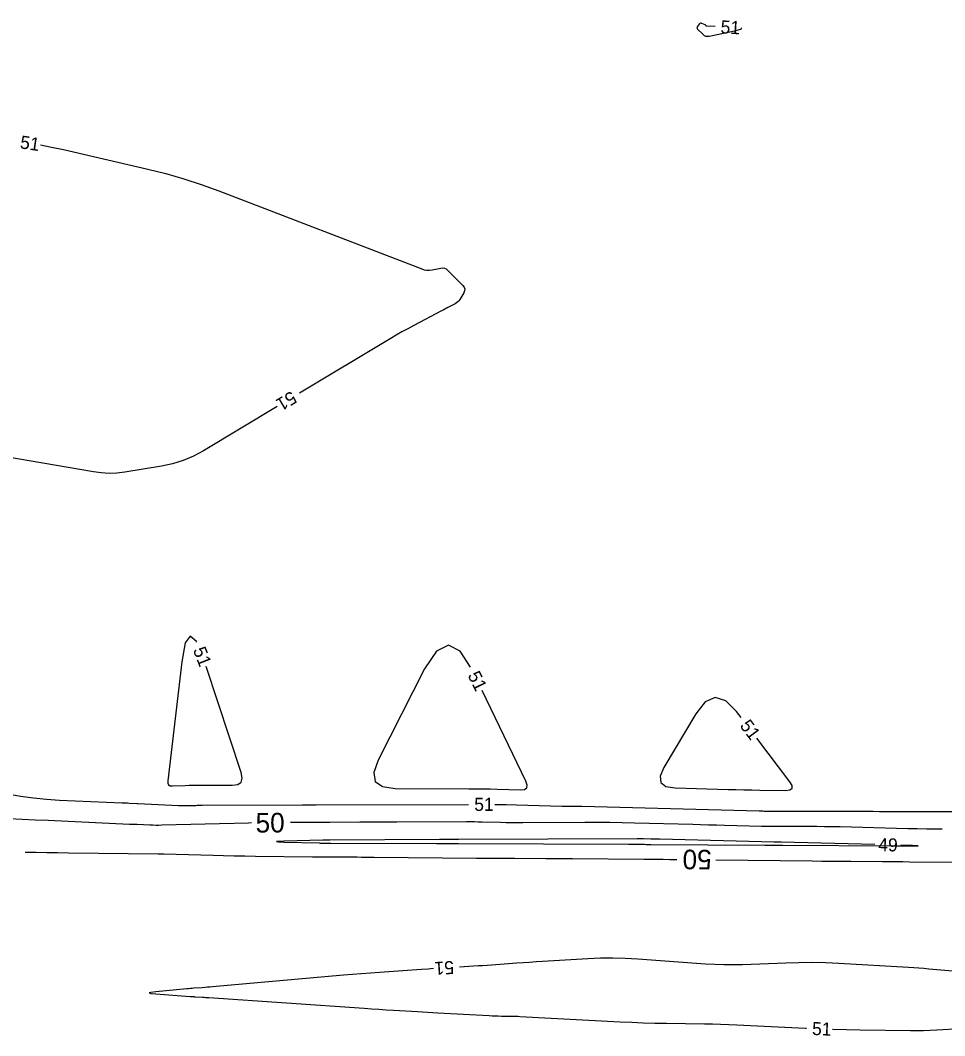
# Model space of a CAD drawing. Extents: x 2384780 to 2405861, y 547869 to 573706.
# Drawn here: x 2396894.9 to 2397036.7, y 553925.5 to 554081.2 of the extents above; entities that cross this region are included whole.
import ezdxf

# ---------------------------------------------------------------- set-up
doc = ezdxf.new("R2010")
doc.units = 0
doc.layers.add('Old_Level_60', color=7, linetype='Continuous')
doc.layers.add('Old_Level_61', color=7, linetype='Continuous')

msp = doc.modelspace()

# ---------------------------------------------------------------- linework, layer by layer
at = {"layer": 'Old_Level_60'}
for points in [[(2397001.4815, 554080.20775), (2397000.237, 554080.2595), (2397000.20025, 554080.26475), (2397000.16725, 554080.27725), (2397000.13775, 554080.29675), (2397000.112, 554080.3235), (2397000.0335, 554080.4225), (2397000.01575, 554080.44225), (2396999.996, 554080.45925), (2396999.974, 554080.47375), (2396999.95, 554080.48525), (2396999.43275, 554080.69775), (2396999.327, 554080.7255), (2396999.231, 554080.718), (2396999.145, 554080.67475), (2396999.06875, 554080.596), (2396998.761, 554080.17875), (2396998.713, 554080.09075), (2396998.70125, 554080.0055), (2396998.72575, 554079.92275), (2396998.78625, 554079.843)], [(2396998.78625, 554079.843), (2396999.58875, 554079.04225), (2396999.80425, 554078.87025), (2397000.03925, 554078.7645), (2397000.294, 554078.725), (2397000.5685, 554078.752), (2397004.704, 554079.6255), (2397005.36625, 554079.794), (2397005.58075, 554079.92525), (2397005.46725, 554079.97075)], [(2396897.98575, 554062.05575), (2396899.63625, 554061.7455), (2396901.475, 554061.34775), (2396914.4425, 554058.35725), (2396917.2065, 554057.6685), (2396919.9415, 554056.884), (2396922.647, 554056.00375), (2396925.323, 554055.02775), (2396956.47325, 554043.0445), (2396956.8675, 554042.923), (2396957.26675, 554042.86), (2396957.67075, 554042.85525), (2396958.07975, 554042.90875), (2396959.424, 554043.17925), (2396959.702, 554043.20375), (2396959.95975, 554043.162), (2396960.1975, 554043.05375), (2396960.415, 554042.879), (2396962.7805, 554040.50925), (2396962.97975, 554040.24775), (2396963.0695, 554039.97275), (2396963.0495, 554039.68425), (2396962.92, 554039.382), (2396962.318, 554038.37275), (2396962.17725, 554038.16875), (2396962.013, 554037.9895), (2396961.82525, 554037.83525), (2396961.61425, 554037.7055), (2396960.4845, 554037.111), (2396960.24225, 554036.98375), (2396960.00025, 554036.8565), (2396959.75775, 554036.7295), (2396959.5155, 554036.60275), (2396955.2415, 554034.36775), (2396954.3295, 554033.88225), (2396953.42475, 554033.3835), (2396952.5275, 554032.8715), (2396951.63775, 554032.346), (2396937.73475, 554024)], [(2396934.30525, 554021.94125), (2396922.997, 554015.15275), (2396921.47, 554014.331), (2396919.8865, 554013.66475), (2396918.246, 554013.154), (2396916.54875, 554012.79875), (2396910.91175, 554011.8925), (2396909.70425, 554011.74825), (2396908.497, 554011.7045), (2396907.2905, 554011.761), (2396906.0845, 554011.91775), (2396884.84725, 554015.56175)], [(2396921.92425, 553985.79475), (2396921.88425, 553985.89125), (2396920.941, 553986.7535), (2396920.1915, 553985.718), (2396919.63625, 553982.78475), (2396917.48525, 553964.5635), (2396917.4945, 553964.20175), (2396917.62075, 553963.94825), (2396917.864, 553963.8035), (2396918.224, 553963.767)], [(2396963.9605, 553981.964), (2396962.371, 553984.41725), (2396960.5645, 553985.34925), (2396958.7405, 553984.45225), (2396956.89875, 553981.72625), (2396949.77075, 553967.7025), (2396949.11475, 553965.81725), (2396949.3365, 553964.4685), (2396950.436, 553963.65625), (2396952.413, 553963.38075)], [(2396918.224, 553963.767), (2396920.17725, 553963.85025), (2396920.77525, 553963.87225), (2396921.37325, 553963.88725), (2396921.9715, 553963.89525), (2396922.57, 553963.89625), (2396927.374, 553963.877), (2396928.23425, 553963.9955), (2396928.75575, 553964.35925), (2396928.9385, 553964.96825), (2396928.78275, 553965.82225), (2396923.37525, 553982.06925)], [(2396952.413, 553963.38075), (2396963.6865, 553963.34675), (2396964.77675, 553963.34), (2396965.86675, 553963.32625), (2396966.95675, 553963.30525), (2396968.0465, 553963.27725), (2396971.60625, 553963.17425), (2396972.23225, 553963.24075), (2396972.58425, 553963.48475), (2396972.66225, 553963.90575), (2396972.46675, 553964.50375), (2396965.7435, 553978.38625)], [(2397005.46675, 553974.27675), (2397004.77675, 553975.18475), (2397003.1145, 553976.83575), (2397001.51875, 553977.32625), (2396999.9895, 553976.65625), (2396998.527, 553974.826), (2396993.63575, 553966.5765), (2396993.0755, 553965.2575), (2396993.17325, 553964.3005), (2396993.92925, 553963.7055), (2396995.34325, 553963.47225)], [(2396995.34325, 553963.47225), (2397003.47725, 553963.229), (2397004.68975, 553963.19525), (2397005.90275, 553963.16725), (2397007.11575, 553963.14475), (2397008.32875, 553963.12775), (2397012.2915, 553963.081), (2397012.9705, 553963.15675), (2397013.3085, 553963.40425), (2397013.30575, 553963.823), (2397012.96225, 553964.4135), (2397007.887, 553971.092)], [(2396892.95825, 553962.537), (2396894.9265, 553962.191), (2396896.90375, 553961.9195), (2396898.8895, 553961.72225), (2396900.88425, 553961.59975), (2396910.50275, 553961.18825), (2396910.76725, 553961.17675), (2396911.032, 553961.16475), (2396911.29675, 553961.1525), (2396911.56125, 553961.13975), (2396912.7685, 553961.081), (2396912.7825, 553961.0805), (2396912.79625, 553961.08025), (2396912.81025, 553961.08025), (2396912.824, 553961.0805), (2396912.8695, 553961.08175), (2396912.87925, 553961.082), (2396912.889, 553961.082), (2396912.89875, 553961.08175), (2396912.9085, 553961.08125), (2396919.14, 553960.77775), (2396919.5035, 553960.7635), (2396919.867, 553960.756), (2396920.2305, 553960.75525), (2396920.59425, 553960.76125), (2396921.7825, 553960.79175), (2396922.03725, 553960.7975), (2396922.29175, 553960.802), (2396922.5465, 553960.805), (2396922.80125, 553960.8065), (2396938.199, 553960.857), (2396938.403, 553960.85775), (2396938.60675, 553960.8585), (2396938.81075, 553960.8595), (2396939.01475, 553960.8605), (2396939.681, 553960.864), (2396939.82375, 553960.86475), (2396939.9665, 553960.8655), (2396940.10925, 553960.866), (2396940.252, 553960.8665), (2396963.66475, 553960.94325)], [(2396967.66475, 553960.93375), (2396967.7985, 553960.93275), (2396969.41725, 553960.90775), (2396971.036, 553960.87075), (2396977.9855, 553960.686), (2396978.2875, 553960.67925), (2396978.58975, 553960.67475), (2396978.89175, 553960.67275), (2396979.194, 553960.673), (2396980.18125, 553960.67775), (2396980.39275, 553960.678), (2396980.60425, 553960.6765), (2396980.81575, 553960.6735), (2396981.02725, 553960.66875), (2397008.2605, 553959.943), (2397008.45225, 553959.93775), (2397008.644, 553959.933), (2397008.83575, 553959.928), (2397009.0275, 553959.92325), (2397009.654, 553959.90825), (2397009.78825, 553959.90525), (2397009.9225, 553959.90325), (2397010.05675, 553959.902), (2397010.191, 553959.90175), (2397024.5875, 553959.9055), (2397024.8775, 553959.90475), (2397025.1675, 553959.902), (2397025.4575, 553959.8975), (2397025.7475, 553959.89125), (2397026.6945, 553959.8675), (2397026.89725, 553959.863), (2397027.10025, 553959.86), (2397027.30325, 553959.858), (2397027.50625, 553959.8575), (2397054.6805, 553959.87)], [(2397026.0175, 553954.79425), (2397011.6405, 553955.1535), (2397011.53075, 553955.156), (2397011.42125, 553955.15775), (2397011.3115, 553955.15875), (2397011.202, 553955.159), (2397010.844, 553955.159), (2397010.76725, 553955.159), (2397010.6905, 553955.15975), (2397010.61375, 553955.161), (2397010.537, 553955.1625), (2396993.0275, 553955.5875), (2396992.6825, 553955.596), (2396992.3375, 553955.60475), (2396991.99225, 553955.61375), (2396991.64725, 553955.62275), (2396990.52, 553955.65275), (2396990.2785, 553955.65825), (2396990.037, 553955.66175), (2396989.79525, 553955.6635), (2396989.55375, 553955.66325), (2396962.12375, 553955.52775), (2396962.0275, 553955.52775), (2396961.9315, 553955.52825), (2396961.83525, 553955.52975), (2396961.73925, 553955.532), (2396961.42525, 553955.54025), (2396961.358, 553955.54175), (2396961.29075, 553955.54275), (2396961.2235, 553955.5435), (2396961.15625, 553955.5435), (2396960.09375, 553955.54), (2396959.866, 553955.53925), (2396959.6385, 553955.53825), (2396959.41075, 553955.53725), (2396959.183, 553955.536), (2396942.37775, 553955.4475), (2396942.268, 553955.447), (2396942.1585, 553955.4465), (2396942.049, 553955.446), (2396941.93925, 553955.44575), (2396941.5815, 553955.4445), (2396941.50475, 553955.444), (2396941.428, 553955.44325), (2396941.35125, 553955.44175), (2396941.27475, 553955.44), (2396935.3385, 553955.2875), (2396934.4745, 553955.25775), (2396934.1865, 553955.2275), (2396934.4745, 553955.19675), (2396935.33825, 553955.1655)], [(2396935.33825, 553955.1655), (2396940.71375, 553955.01875), (2396940.8925, 553955.01425), (2396941.07125, 553955.0105), (2396941.25, 553955.00725), (2396941.42875, 553955.00475), (2396942.01275, 553954.998), (2396942.13775, 553954.99675), (2396942.263, 553954.9955), (2396942.388, 553954.99475), (2396942.51325, 553954.99425), (2396958.7515, 553954.9425), (2396959.08625, 553954.94125), (2396959.42125, 553954.9395), (2396959.75625, 553954.93725), (2396960.091, 553954.9345), (2396961.18525, 553954.9245), (2396961.4195, 553954.9225), (2396961.654, 553954.921), (2396961.8885, 553954.91975), (2396962.123, 553954.91875), (2396988.176, 553954.831), (2396988.51725, 553954.82975), (2396988.8585, 553954.82775), (2396989.2, 553954.8255), (2396989.54125, 553954.82275), (2396990.65625, 553954.8125), (2396990.89525, 553954.8105), (2396991.134, 553954.8085), (2396991.373, 553954.80675), (2396991.612, 553954.80525), (2397009.11175, 553954.7), (2397009.3895, 553954.69825), (2397009.66725, 553954.69575), (2397009.94475, 553954.693), (2397010.2225, 553954.68975), (2397011.1295, 553954.6785), (2397011.324, 553954.6765), (2397011.51825, 553954.6745), (2397011.71275, 553954.673), (2397011.90725, 553954.67175), (2397029.00925, 553954.57675), (2397031.75775, 553954.5705), (2397032.6745, 553954.59225), (2397031.759, 553954.64175), (2397030.016, 553954.691)], [(2397037.9465, 553935.36175), (2397034.3105, 553935.693), (2397033.531, 553935.76075), (2397032.75125, 553935.82175), (2397031.97075, 553935.876), (2397031.19, 553935.92375), (2397020.45175, 553936.53475), (2397018.4215, 553936.626), (2397016.39075, 553936.66875), (2397014.35975, 553936.663), (2397012.32825, 553936.60875), (2397005.691, 553936.35225), (2397004.26925, 553936.317), (2397002.848, 553936.32175), (2397001.4275, 553936.36575), (2397000.0075, 553936.44975), (2396989.62475, 553937.20825), (2396987.711, 553937.316), (2396985.797, 553937.36), (2396983.8825, 553937.33975), (2396981.96775, 553937.25575), (2396974.99325, 553936.83325), (2396974.01225, 553936.77225), (2396973.03125, 553936.70875), (2396972.05075, 553936.64225), (2396971.07, 553936.573), (2396967.86725, 553936.342), (2396967.181, 553936.29375), (2396966.4945, 553936.2475), (2396965.80775, 553936.20325), (2396965.121, 553936.1615), (2396962.27825, 553935.99225)], [(2396958.28575, 553935.748), (2396957.45275, 553935.69275), (2396956.453, 553935.6235), (2396950.0075, 553935.1675), (2396948.6265, 553935.067), (2396947.246, 553934.96025), (2396945.866, 553934.84775), (2396944.4865, 553934.72925), (2396924.36025, 553932.956), (2396923.97025, 553932.92225), (2396923.58, 553932.88975), (2396923.19, 553932.85875), (2396922.79975, 553932.829), (2396921.5245, 553932.734), (2396921.25125, 553932.713), (2396920.97825, 553932.69075), (2396920.70525, 553932.66725), (2396920.43225, 553932.6425), (2396915.66425, 553932.1995), (2396914.89825, 553932.1075), (2396914.6435, 553932.02075), (2396914.90025, 553931.94), (2396915.668, 553931.8645)], [(2396915.668, 553931.8645), (2396920.95475, 553931.4895), (2396921.0285, 553931.4845), (2396921.1025, 553931.4795), (2396921.17625, 553931.4745), (2396921.25025, 553931.47), (2396921.4915, 553931.45525), (2396921.54325, 553931.452), (2396921.595, 553931.44875), (2396921.6465, 553931.4455), (2396921.69825, 553931.4425), (2396922.824, 553931.37325), (2396923.06525, 553931.358), (2396923.3065, 553931.3425), (2396923.54775, 553931.32675), (2396923.78875, 553931.31025), (2396947.64925, 553929.669), (2396948.7715, 553929.593), (2396949.894, 553929.5195), (2396951.01675, 553929.44825), (2396952.1395, 553929.37925), (2396955.8075, 553929.15825), (2396956.59375, 553929.1115), (2396957.37975, 553929.06575), (2396958.166, 553929.02125), (2396958.95225, 553928.978), (2396966.819, 553928.55075), (2396967.287, 553928.52775), (2396967.75525, 553928.50925), (2396968.22375, 553928.4955), (2396968.69225, 553928.48625), (2396970.22275, 553928.464), (2396970.55075, 553928.4575), (2396970.87875, 553928.44825), (2396971.2065, 553928.4355), (2396971.534, 553928.42), (2396986.919, 553927.611), (2396988.69625, 553927.526), (2396990.474, 553927.45825), (2396992.2525, 553927.40725), (2396994.0315, 553927.3735), (2396999.84375, 553927.2905), (2397001.089, 553927.2675), (2397002.334, 553927.234), (2397003.57875, 553927.18975), (2397004.823, 553927.13525), (2397015.36375, 553926.62725), (2397015.5165, 553926.6205)], [(2397019.51325, 553926.46275), (2397019.5445, 553926.46175), (2397021.63575, 553926.4055), (2397023.7275, 553926.3675), (2397031.46125, 553926.25925), (2397032.4755, 553926.2545), (2397033.4895, 553926.269), (2397034.503, 553926.30225), (2397035.51575, 553926.35475), (2397039.16175, 553926.57825)]]:
    msp.add_lwpolyline(points, dxfattribs=at)
at = {"layer": 'Old_Level_61'}
for points in [[(2396930.338, 553958.084), (2396929.897, 553958.074), (2396916.58225, 553957.73175), (2396916.11975, 553957.72425), (2396915.657, 553957.72525), (2396915.19475, 553957.73475), (2396914.73225, 553957.753), (2396912.80575, 553957.84675), (2396912.6905, 553957.85125), (2396912.575, 553957.8535), (2396912.45975, 553957.8535), (2396912.34425, 553957.8515), (2396911.96725, 553957.84075), (2396911.8865, 553957.839), (2396911.80575, 553957.83925), (2396911.725, 553957.84075), (2396911.64425, 553957.844), (2396901.177, 553958.3535), (2396899.1705, 553958.44975), (2396897.16375, 553958.543), (2396895.157, 553958.63325), (2396893.15, 553958.7205)], [(2397036.324, 553957.1435), (2397035.436, 553957.14575), (2397033.9725, 553957.159), (2397032.50875, 553957.18175), (2397031.04525, 553957.21375), (2397020.69, 553957.4725), (2397019.49225, 553957.4985), (2397018.29425, 553957.51725), (2397017.09625, 553957.52825), (2397015.898, 553957.53175), (2397011.984, 553957.53075), (2397011.14525, 553957.533), (2397010.3065, 553957.5405), (2397009.468, 553957.55325), (2397008.6295, 553957.571), (2397002.93225, 553957.70925), (2397001.7115, 553957.73925), (2397000.49075, 553957.77), (2396999.27, 553957.8015), (2396998.04925, 553957.8335), (2396989.13925, 553958.071), (2396987.22975, 553958.11425), (2396985.32025, 553958.14275), (2396983.4105, 553958.15575), (2396981.50075, 553958.154), (2396971.97575, 553958.10675), (2396971.11825, 553958.106), (2396970.26075, 553958.112), (2396969.40325, 553958.1245), (2396968.54575, 553958.144), (2396965.745, 553958.2185), (2396965.145, 553958.23225), (2396964.54475, 553958.2415), (2396963.9445, 553958.24625), (2396963.344, 553958.2465), (2396952.62825, 553958.21125), (2396951.21525, 553958.20625), (2396949.8025, 553958.2005), (2396948.3895, 553958.19425), (2396946.9765, 553958.187), (2396942.36075, 553958.16275), (2396941.37175, 553958.15775), (2396940.38275, 553958.1535), (2396939.3935, 553958.1495), (2396938.4045, 553958.146), (2396936.33775, 553958.139)], [(2396895.6065, 553953.6345), (2396895.64625, 553953.6335), (2396897.2955, 553953.60075), (2396898.94475, 553953.572), (2396900.59425, 553953.54675), (2396902.2435, 553953.52575), (2396916.02, 553953.36475), (2396916.107, 553953.3635), (2396916.194, 553953.362), (2396916.281, 553953.36025), (2396916.368, 553953.358), (2396916.65225, 553953.35025), (2396916.71325, 553953.3485), (2396916.77425, 553953.347), (2396916.835, 553953.34525), (2396916.896, 553953.3435), (2396924.45675, 553953.13725), (2396926.077, 553953.09625), (2396927.69725, 553953.0615), (2396929.31775, 553953.033), (2396930.9385, 553953.011), (2396939.7215, 553952.9085), (2396940.661, 553952.8985), (2396941.6005, 553952.8905), (2396942.54025, 553952.8845), (2396943.47975, 553952.8805), (2396946.54925, 553952.87075), (2396947.207, 553952.868), (2396947.86475, 553952.8645), (2396948.5225, 553952.86), (2396949.18025, 553952.85475), (2396964.8565, 553952.7135), (2396966.32125, 553952.7015), (2396967.78575, 553952.69125), (2396969.2505, 553952.68325), (2396970.715, 553952.67725), (2396975.49975, 553952.66125), (2396976.525, 553952.657), (2396977.55025, 553952.6515), (2396978.5755, 553952.64425), (2396979.60075, 553952.63575), (2396990.5855, 553952.53625), (2396991.57025, 553952.52775), (2396992.55525, 553952.52), (2396993.54025, 553952.513), (2396994.52525, 553952.50675), (2396995.598, 553952.50025)], [(2397001.59775, 553952.44825), (2397016.38625, 553952.2655), (2397017.87125, 553952.24825), (2397019.35625, 553952.23375), (2397020.84125, 553952.22175), (2397022.32625, 553952.21225), (2397027.1775, 553952.18525), (2397028.21725, 553952.17875), (2397029.25675, 553952.17025), (2397030.29625, 553952.15975), (2397031.33575, 553952.14775), (2397037.94625, 553952.06475)]]:
    msp.add_lwpolyline(points, dxfattribs=at)

# ---------------------------------------------------------------- texts
at = {"layer": 'Old_Level_60'}
for s, rotation, p in [('51', 356.5969861, (2397002.28875, 554079.19375)), ('51', 351.5996833, (2396894.744, 554061.553)), ('51', 210.9766583, (2396936.47725, 554024.4115)), ('51', 291.2815917, (2396921.34275, 553984.639)), ('51', 296.4901778, (2396963.471, 553980.755)), ('51', 307.2325694, (2397005.19475, 553972.982)), ('51', 359.8632056, (2396964.52875, 553959.9485)), ('49', 358.5215861, (2397026.51125, 553953.78275)), ('51', 183.5008972, (2396961.3525, 553936.94075)), ('51', 357.7383278, (2397016.34225, 553925.579))]:
    msp.add_text(s, height=2, rotation=rotation, dxfattribs=at).set_placement(p)
at = {"layer": 'Old_Level_61'}
for rotation, p in [(0.5259083, (2396930.9895, 553956.60625)), (179.5050694, (2397000.973, 553953.96075))]:
    msp.add_text('50', height=3, rotation=rotation, dxfattribs=at).set_placement(p)

doc.saveas('drawing.dxf')
